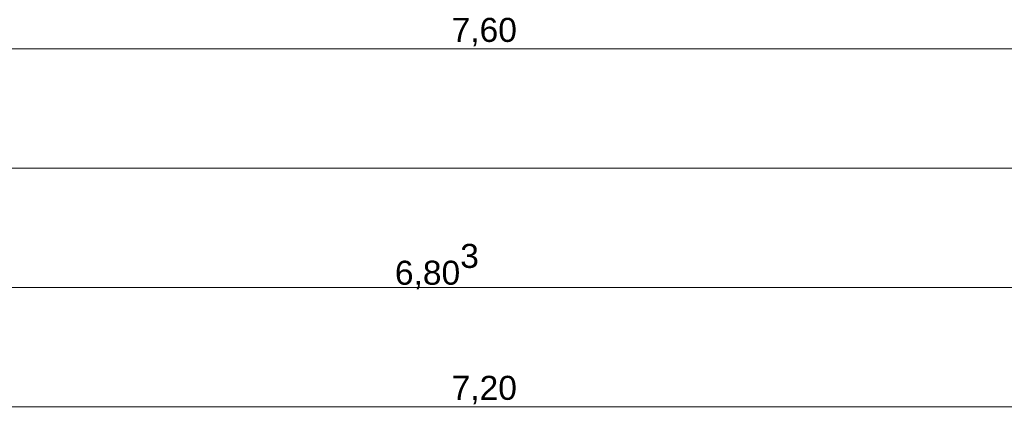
# Model space of a CAD drawing. Header units: metres. Extents: x -180 to 4, y -50 to 6.
# Tile 261 of 656: x -105.17 to -101.04, y 1.39 to 3.02. Entities that reach past the tile are written whole.
import ezdxf

# ---------------------------------------------------------------- set-up
doc = ezdxf.new("R2010")
doc.units = ezdxf.units.M
doc.header["$LTSCALE"] = 0.05
doc.header["$PDMODE"] = 1
doc.header["$PDSIZE"] = -2
doc.layers.get('0').update_dxf_attribs({"lineweight": 25})
doc.layers.add('70 -76 Bemaßung- 2 Allgemein', color=7, linetype='Continuous', lineweight=5, true_color=0x6666cc)
doc.layers.add('Keine', color=7, linetype='Continuous', lineweight=9)
doc.styles.add('Arial', font='arial.ttf')
doc.dimstyles.new('k+k 1_50', dxfattribs={"dimtxt": 0.100689, "dimasz": 0.05302, "dimexe": 0.05, "dimexo": 0.15, "dimgap": 0.01, "dimtad": 1, "dimdec": 3, "dimtxsty": 'Arial', "dimblk": 'VW_SLASH', "dimblk1": 'VW_SLASH', "dimblk2": 'VW_SLASH', "dimcen": 0, "dimdle": 0.05, "dimadec": 3, "dimazin": 0, "dimtfac": 0.75, "dimtdec": 3, "dimtix": 1, "dimtmove": 0, "dimatfit": 0, "dimldrblk": 'VW_SLASH-1', "dimfxl": 0.125, "dimfxlon": 1, "dimfrac": 2, "dimtolj": 1, "dimarcsym": 0})

# ---------------------------------------------------------------- blocks, each defined once
blk = doc.blocks.new('VW_SLASH')
at = {"color": 0, "linetype": 'ByBlock', "lineweight": -2, "transparency": 16777216}
blk.add_line((0.943, 0), (-1, 0), dxfattribs=at)
at = {"color": 0, "lineweight": 20, "transparency": 16777216, "flags": 128}
blk.add_lwpolyline([(0.5, 0.5), (-0.5, -0.5)], dxfattribs=at)
blk = doc.blocks.new('*D10959')
at = {"layer": '70 -76 Bemaßung- 2 Allgemein', "color": 0, "lineweight": -2}
for p, q in [((-107.021, 3.05), (-107.021, 2.95)), ((-99.421, 3.05), (-99.421, 2.95)), ((-99.474, 2.9), (-106.968, 2.9))]:
    blk.add_line(p, q, dxfattribs=at)
at = {"layer": 'Defpoints', "color": 0}
for p in [(-107.021, 2.9), (-107.021, 2.9), (-99.421, 2.9)]:
    blk.add_point(p, dxfattribs=at)
at = {"layer": '70 -76 Bemaßung- 2 Allgemein', "color": 0, "lineweight": -2, "xscale": 0.05302001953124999, "yscale": 0.05302001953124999, "zscale": 0.05302001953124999, "rotation": 180}
blk.add_blockref('VW_SLASH', (-107.021, 2.9), dxfattribs=at)
at = {"layer": '70 -76 Bemaßung- 2 Allgemein', "color": 0, "lineweight": -2, "xscale": 0.05302001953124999, "yscale": 0.05302001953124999, "zscale": 0.05302001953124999}
blk.add_blockref('VW_SLASH', (-99.421, 2.9), dxfattribs=at)
at = {"layer": '70 -76 Bemaßung- 2 Allgemein', "color": 0, "insert": (-103.221, 2.9704), "char_height": 0.10069, "attachment_point": 5, "style": 'Arial'}
blk.add_mtext('\\A1;7,60', dxfattribs=at)
blk = doc.blocks.new('VW_SLASH-1')
at = {"color": 0, "linetype": 'ByBlock', "lineweight": -2, "transparency": 16777216}
blk.add_line((0.943, 0), (-1, 0), dxfattribs=at)
at = {"color": 0, "lineweight": 5, "transparency": 16777216, "flags": 128}
blk.add_lwpolyline([(0.5, 0.5), (-0.5, -0.5)], dxfattribs=at)
blk = doc.blocks.new('*D11005')
at = {"layer": '70 -76 Bemaßung- 2 Allgemein', "color": 0, "lineweight": -2}
for p, q in [((-159.624, 2.275), (-159.624, 2.45)), ((-100.018, 2.275), (-100.018, 2.45)), ((-100.071, 2.4), (-159.571, 2.4))]:
    blk.add_line(p, q, dxfattribs=at)
at = {"layer": 'Defpoints', "color": 0}
for p in [(-159.624, 2.4), (-159.624, -0.497), (-100.018, -11.747)]:
    blk.add_point(p, dxfattribs=at)
at = {"layer": '70 -76 Bemaßung- 2 Allgemein', "color": 0, "lineweight": -2, "xscale": 0.05302001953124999, "yscale": 0.05302001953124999, "zscale": 0.05302001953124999, "rotation": 180}
blk.add_blockref('VW_SLASH', (-159.624, 2.4), dxfattribs=at)
at = {"layer": '70 -76 Bemaßung- 2 Allgemein', "color": 0, "lineweight": -2, "xscale": 0.05302001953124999, "yscale": 0.05302001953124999, "zscale": 0.05302001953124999}
blk.add_blockref('VW_SLASH', (-100.018, 2.4), dxfattribs=at)
at = {"layer": '70 -76 Bemaßung- 2 Allgemein', "color": 0, "insert": (-129.821, 2.4881), "char_height": 0.100689, "attachment_point": 5, "style": 'Arial'}
blk.add_mtext('\\A1;59,60\\S6^ ;', dxfattribs=at)
blk = doc.blocks.new('*D11080')
at = {"layer": '70 -76 Bemaßung- 2 Allgemein', "color": 0, "lineweight": -2}
for p, q in [((-106.821, 1.775), (-106.821, 1.95)), ((-100.018, 1.775), (-100.018, 1.95)), ((-100.071, 1.9), (-106.768, 1.9))]:
    blk.add_line(p, q, dxfattribs=at)
at = {"layer": 'Defpoints', "color": 0}
for p in [(-106.821, 1.9), (-106.821, -0.647), (-100.018, -11.747)]:
    blk.add_point(p, dxfattribs=at)
at = {"layer": '70 -76 Bemaßung- 2 Allgemein', "color": 0, "lineweight": -2, "xscale": 0.05302001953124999, "yscale": 0.05302001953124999, "zscale": 0.05302001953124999, "rotation": 180}
blk.add_blockref('VW_SLASH', (-106.821, 1.9), dxfattribs=at)
at = {"layer": '70 -76 Bemaßung- 2 Allgemein', "color": 0, "lineweight": -2, "xscale": 0.05302001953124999, "yscale": 0.05302001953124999, "zscale": 0.05302001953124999}
blk.add_blockref('VW_SLASH', (-100.018, 1.9), dxfattribs=at)
at = {"layer": '70 -76 Bemaßung- 2 Allgemein', "color": 0, "insert": (-103.4195, 1.9881), "char_height": 0.100689, "attachment_point": 5, "style": 'Arial'}
blk.add_mtext('\\A1;6,80\\S3^ ;', dxfattribs=at)
blk = doc.blocks.new('*D11381')
at = {"layer": '70 -76 Bemaßung- 2 Allgemein', "color": 0, "lineweight": -2}
for p, q in [((-106.821, 1.275), (-106.821, 1.45)), ((-99.621, 1.275), (-99.621, 1.45)), ((-99.674, 1.4), (-106.768, 1.4))]:
    blk.add_line(p, q, dxfattribs=at)
at = {"layer": 'Defpoints', "color": 0}
for p in [(-106.821, 1.4), (-106.821, -0.647), (-99.621, -11.497)]:
    blk.add_point(p, dxfattribs=at)
at = {"layer": '70 -76 Bemaßung- 2 Allgemein', "color": 0, "lineweight": -2, "xscale": 0.05302001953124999, "yscale": 0.05302001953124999, "zscale": 0.05302001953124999, "rotation": 180}
blk.add_blockref('VW_SLASH', (-106.821, 1.4), dxfattribs=at)
at = {"layer": '70 -76 Bemaßung- 2 Allgemein', "color": 0, "lineweight": -2, "xscale": 0.05302001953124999, "yscale": 0.05302001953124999, "zscale": 0.05302001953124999}
blk.add_blockref('VW_SLASH', (-99.621, 1.4), dxfattribs=at)
at = {"layer": '70 -76 Bemaßung- 2 Allgemein', "color": 0, "insert": (-103.221, 1.4704), "char_height": 0.10069, "attachment_point": 5, "style": 'Arial'}
blk.add_mtext('\\A1;7,20', dxfattribs=at)
blk = doc.blocks.new('Gruppe-9718')
at = {"layer": '70 -76 Bemaßung- 2 Allgemein'}
dim = blk.add_linear_dim(base=(-107.02099996, 2.89995802), p1=(-99.42099996, 2.89995802), p2=(-107.02099996, 2.89995802), text='7,60', dimstyle='k+k 1_50', override={"dimtxt": 0.100689, "dimgap": 0.01, "dimdec": 8, "dimpost": '<>', "dimtxsty": 'Arial', "dimtmove": 2}, dxfattribs=at)
dim.commit()
dim.dimension.update_dxf_attribs({"geometry": '*D10959', "text_midpoint": (-103.22099996, 2.97042156)})
blk = doc.blocks.new('Gruppe-9721')
at = {"layer": '70 -76 Bemaßung- 2 Allgemein'}
dim = blk.add_linear_dim(base=(-159.62399996, 2.39995802), p1=(-100.01799996, -11.74704198), p2=(-159.62399996, -0.49704198), text='59,60\\S6^ ;', dimstyle='k+k 1_50', override={"dimtxt": 0.100689, "dimgap": 0.01, "dimdec": 8, "dimpost": '<>', "dimtxsty": 'Arial', "dimtmove": 2}, dxfattribs=at)
dim.commit()
dim.dimension.update_dxf_attribs({"geometry": '*D11005', "text_midpoint": (-129.82099996, 2.48805885)})
blk = doc.blocks.new('Gruppe-9725')
at = {"layer": '70 -76 Bemaßung- 2 Allgemein'}
dim = blk.add_linear_dim(base=(-106.82099996, 1.89995802), p1=(-100.01799996, -11.74704198), p2=(-106.82099996, -0.64704198), text='6,80\\S3^ ;', dimstyle='k+k 1_50', override={"dimtxt": 0.100689, "dimgap": 0.01, "dimdec": 8, "dimpost": '<>', "dimtxsty": 'Arial', "dimtmove": 2}, dxfattribs=at)
dim.commit()
dim.dimension.update_dxf_attribs({"geometry": '*D11080', "text_midpoint": (-103.41949996, 1.98805885)})
blk = doc.blocks.new('Gruppe-9729')
at = {"layer": '70 -76 Bemaßung- 2 Allgemein'}
dim = blk.add_linear_dim(base=(-106.82099996, 1.39995802), p1=(-99.62099996, -11.49704198), p2=(-106.82099996, -0.64704198), text='7,20', dimstyle='k+k 1_50', override={"dimtxt": 0.100689, "dimgap": 0.01, "dimdec": 8, "dimpost": '<>', "dimtxsty": 'Arial', "dimtmove": 2}, dxfattribs=at)
dim.commit()
dim.dimension.update_dxf_attribs({"geometry": '*D11381', "text_midpoint": (-103.22099996, 1.47042156)})
blk = doc.blocks.new('_OG3_2D Bemaßung_ Beschriftung (2D)')
at = {"layer": '70 -76 Bemaßung- 2 Allgemein'}
for name in ['Gruppe-9718', 'Gruppe-9721', 'Gruppe-9725', 'Gruppe-9729']:
    blk.add_blockref(name, (0, 0), dxfattribs=at)

msp = doc.modelspace()

# ---------------------------------------------------------------- block references
at = {"layer": 'Keine', "color": 1}
msp.add_blockref('_OG3_2D Bemaßung_ Beschriftung (2D)', (0, 0), dxfattribs=at)

doc.saveas('drawing.dxf')
